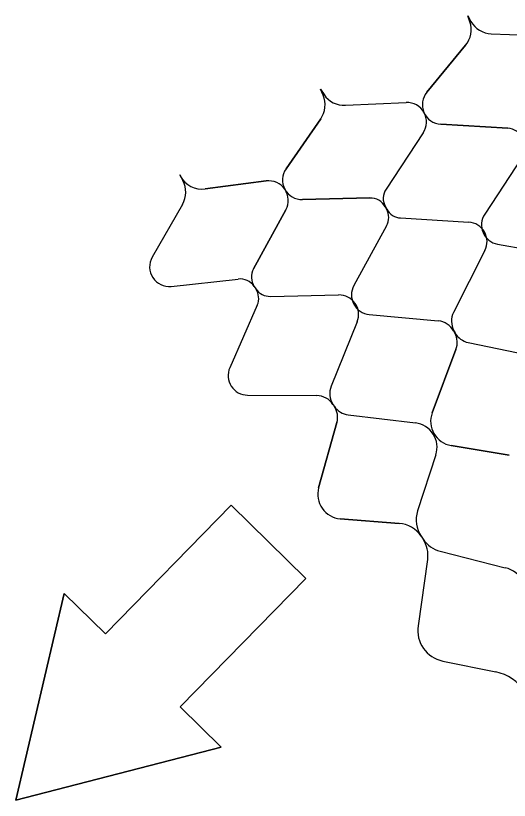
# Model space of a CAD drawing. Extents: x 638850 to 644908, y 297188 to 298900.
# Drawn here: x 643973.4 to 644017, y 297667.2 to 297736.4 of the extents above; entities that cross this region are included whole.
import ezdxf

# ---------------------------------------------------------------- set-up
doc = ezdxf.new("R2010")
doc.units = 0
for name, color, linetype in [('1', 7, 'Continuous'), ('5', 7, 'Continuous'), ('50', 7, 'Continuous')]:
    doc.layers.add(name, color=color, linetype=linetype)

msp = doc.modelspace()

# ---------------------------------------------------------------- linework, layer by layer
at = {"layer": '1'}
for p, q in [((643981.333, 297681.896), (643992.417, 297693.222)), ((643992.417, 297693.222), (643999.001, 297686.779)), ((643999.001, 297686.779), (643987.917, 297675.453)), ((643973.414, 297667.219), (643977.704, 297685.447)), ((643977.704, 297685.447), (643981.333, 297681.896)), ((643987.917, 297675.453), (643991.546, 297671.901)), ((643991.546, 297671.901), (643973.414, 297667.219))]:
    msp.add_line(p, q, dxfattribs=at)
at = {"layer": '5'}
for p, q in [((644013.287, 297736.383), (644013.472, 297735.843)), ((644013.287, 297736.383), (644013.567, 297735.885)), ((644015.361, 297734.789), (644020.722, 297734.581)), ((644013.094, 297733.774), (644009.678, 297729.639)), ((644000.29, 297729.9), (644000.52, 297729.377)), ((644000.29, 297729.9), (644000.611, 297729.428)), ((644002.49, 297728.485), (644007.849, 297728.727)), ((644000.317, 297727.285), (643997.258, 297722.877)), ((644010.903, 297726.821), (644016.831, 297726.464)), ((644009.363, 297726.053), (644006.083, 297721.103)), ((644018.097, 297723.908), (644014.781, 297718.886)), ((643987.88, 297722.35), (643988.153, 297721.849)), ((643990.118, 297721.116), (643995.513, 297721.815)), ((643998.715, 297720.172), (644004.652, 297720.313)), ((643988.129, 297719.746), (643985.458, 297715.095)), ((644006.008, 297719.533), (644006.125, 297719.322)), ((644006.02, 297719.54), (644006.137, 297719.329)), ((643997.245, 297719.278), (643994.392, 297714.072)), ((644007.363, 297718.554), (644013.37, 297718.182)), ((644006.128, 297717.872), (644003.244, 297712.589)), ((644015.915, 297716.24), (644021.939, 297715.162)), ((644014.801, 297715.684), (644012.038, 297710.224)), ((643987.139, 297712.523), (643993.043, 297713.169)), ((643994.46, 297712.509), (643994.595, 297712.307)), ((643994.461, 297712.508), (643994.595, 297712.308)), ((643995.882, 297711.638), (644001.897, 297711.77)), ((643994.721, 297710.863), (643992.298, 297705.354)), ((644004.596, 297710.048), (644010.689, 297709.479)), ((644003.532, 297709.401), (644001.236, 297703.728)), ((644012.038, 297708.595), (644012.142, 297708.405)), ((644012.068, 297708.611), (644012.173, 297708.422)), ((644012.247, 297706.969), (644010.151, 297701.376)), ((644013.333, 297707.568), (644019.182, 297706.364)), ((643993.862, 297702.937), (643999.982, 297702.889)), ((644001.401, 297702.124), (644001.521, 297701.944)), ((644001.401, 297702.124), (644001.521, 297701.944)), ((644002.749, 297701.19), (644008.678, 297700.48)), ((644001.748, 297700.521), (644000.136, 297694.771)), ((644011.816, 297698.495), (644016.953, 297697.643)), ((644010.471, 297697.677), (644008.866, 297692.724)), ((644002.04, 297692.042), (644007.231, 297691.631)), ((644009.176, 297690.491), (644009.342, 297690.243)), ((644009.176, 297690.491), (644009.342, 297690.243)), ((644010.854, 297689.175), (644016.578, 297687.72)), ((644009.751, 297688.437), (644008.906, 297682.592)), ((644011.079, 297679.497), (644015.766, 297678.532))]:
    msp.add_line(p, q, dxfattribs=at)
for centre, radius, start, end in [((644011.434, 297735.146), 2.154, 320.44098, 18.86342), ((644015.445, 297736.941), 2.154, 209.35323, 267.77568), ((643998.547, 297728.512), 2.154, 325.24455, 23.66699), ((644002.394, 297730.637), 2.154, 214.1568, 272.57925), ((644011.007, 297728.541), 1.723, 140.44098, 266.5508), ((644007.927, 297727.005), 1.723, 326.46942, 92.57925), ((644016.74, 297724.959), 1.508, 24.06515, 86.5508), ((643998.674, 297721.895), 1.723, 145.24455, 271.35437), ((643989.841, 297723.252), 2.154, 208.55681, 277.38282), ((643986.261, 297720.819), 2.154, 330.13437, 28.55681), ((643995.734, 297720.106), 1.723, 331.27299, 97.38282), ((644007.34, 297720.27), 1.508, 146.46943, 208.95508), ((644004.688, 297718.805), 1.508, 28.86872, 91.35437), ((644007.456, 297720.059), 1.508, 208.95507, 266.45827), ((644004.804, 297718.594), 1.508, 331.36552, 28.86872), ((644016.219, 297717.936), 1.723, 146.56195, 259.85811), ((644013.263, 297716.462), 1.723, 333.16211, 86.45827), ((643986.952, 297714.236), 1.723, 150.13437, 276.24419), ((643995.714, 297713.347), 1.508, 151.27299, 213.75854), ((643993.207, 297711.671), 1.508, 33.75854, 96.24419), ((644004.756, 297711.764), 1.723, 151.36552, 264.66168), ((643993.341, 297711.47), 1.508, 336.25534, 33.75854), ((643995.849, 297713.145), 1.508, 213.75854, 271.26184), ((644001.935, 297710.047), 1.723, 337.96568, 91.26184), ((644013.576, 297709.446), 1.723, 153.16211, 208.95502), ((644010.529, 297707.763), 1.723, 28.86877, 84.66168), ((644010.633, 297707.573), 1.723, 339.45789, 28.86877), ((644013.68, 297709.256), 1.723, 208.95502, 258.36591), ((643993.875, 297704.66), 1.723, 156.25534, 269.5515), ((644002.833, 297703.081), 1.723, 157.96568, 213.75859), ((643999.968, 297701.166), 1.723, 33.75859, 89.5515), ((644000.088, 297700.986), 1.723, 344.34771, 33.75859), ((644002.954, 297702.901), 1.723, 213.75859, 263.16948), ((644012.168, 297700.62), 2.154, 159.45788, 260.58228), ((644008.422, 297698.341), 2.154, 342.04509, 83.16948), ((644002.211, 297694.19), 2.154, 164.34771, 265.4721), ((644011.325, 297691.927), 2.585, 162.04508, 213.75859), ((644007.027, 297689.055), 2.585, 33.75859, 85.4721), ((644007.193, 297688.807), 2.585, 351.77776, 33.75859), ((644011.49, 297691.68), 2.585, 213.75859, 255.73942), ((644015.899, 297685.048), 2.757, 349.15036, 75.73942), ((644011.635, 297682.197), 2.757, 171.77776, 258.36683), ((644014.95, 297674.566), 4.049, 33.7586, 78.36683)]:
    msp.add_arc(centre, radius, start, end, dxfattribs=at)
at = {"layer": '50'}
for p, q in [((644013.472, 297735.843), (644013.287, 297736.383)), ((644013.287, 297736.383), (644013.567, 297735.885)), ((644015.361, 297734.789), (644020.722, 297734.581)), ((644009.678, 297729.639), (644013.094, 297733.774)), ((644000.52, 297729.377), (644000.29, 297729.9)), ((644000.29, 297729.9), (644000.611, 297729.428)), ((644002.49, 297728.485), (644007.849, 297728.727)), ((643997.258, 297722.877), (644000.317, 297727.285)), ((644016.831, 297726.464), (644010.903, 297726.821)), ((644009.363, 297726.053), (644006.083, 297721.103)), ((643987.88, 297722.35), (643988.153, 297721.849)), ((643987.95, 297722.223), (643987.88, 297722.35)), ((643995.513, 297721.815), (643990.118, 297721.116)), ((644004.652, 297720.313), (643998.715, 297720.172)), ((643988.129, 297719.746), (643985.458, 297715.095)), ((643994.392, 297714.072), (643997.245, 297719.278)), ((643987.139, 297712.523), (643993.043, 297713.169)), ((644012.142, 297708.405), (644012.173, 297708.422)), ((644010.151, 297701.376), (644012.247, 297706.969)), ((644013.333, 297707.568), (644019.182, 297706.364)), ((644002.749, 297701.19), (644008.678, 297700.48)), ((644000.136, 297694.771), (644001.748, 297700.521)), ((644016.953, 297697.643), (644011.816, 297698.495)), ((644010.471, 297697.677), (644008.866, 297692.724)), ((643992.417, 297693.222), (643981.333, 297681.896)), ((643999.001, 297686.779), (643992.417, 297693.222)), ((644007.231, 297691.631), (644002.04, 297692.042)), ((643987.917, 297675.453), (643999.001, 297686.779)), ((643977.704, 297685.447), (643973.414, 297667.219)), ((643981.333, 297681.896), (643977.704, 297685.447)), ((643991.546, 297671.901), (643987.917, 297675.453)), ((643973.414, 297667.219), (643991.546, 297671.901))]:
    msp.add_line(p, q, dxfattribs=at)
for centre, radius, start, end in [((644011.434, 297735.146), 2.154, 320.44097, 18.86342), ((644015.445, 297736.941), 2.154, 209.35323, 267.77568), ((643998.547, 297728.512), 2.154, 325.24454, 23.66699), ((644002.394, 297730.637), 2.154, 214.1568, 272.57925), ((644011.007, 297728.541), 1.723, 140.44097, 266.5508), ((644007.927, 297727.005), 1.723, 326.46942, 92.57925), ((644016.74, 297724.959), 1.508, 24.06515, 86.5508), ((643998.674, 297721.895), 1.723, 145.24455, 271.35437), ((643989.841, 297723.252), 2.154, 208.55681, 277.38282), ((643986.261, 297720.819), 2.154, 330.13437, 28.55681), ((643995.734, 297720.106), 1.723, 331.27299, 97.38282), ((644007.34, 297720.27), 1.508, 146.46943, 208.95508), ((644004.688, 297718.805), 1.508, 28.86872, 91.35437), ((643986.952, 297714.236), 1.723, 150.13437, 276.24419), ((643995.714, 297713.347), 1.508, 151.27299, 213.75854), ((643993.207, 297711.671), 1.508, 33.75854, 96.24419), ((644010.633, 297707.573), 1.723, 339.45789, 28.86877), ((644013.68, 297709.256), 1.723, 208.95502, 258.36591), ((644002.954, 297702.901), 1.723, 213.75859, 263.16948), ((644000.088, 297700.986), 1.723, 344.34771, 33.75859), ((644012.168, 297700.62), 2.154, 159.45788, 260.58228), ((644008.422, 297698.341), 2.154, 342.04509, 83.16948), ((644002.211, 297694.19), 2.154, 164.34771, 265.4721), ((644011.325, 297691.927), 2.585, 162.04508, 213.75859), ((644007.027, 297689.055), 2.585, 33.75859, 85.4721)]:
    msp.add_arc(centre, radius, start, end, dxfattribs=at)

doc.saveas('drawing.dxf')
